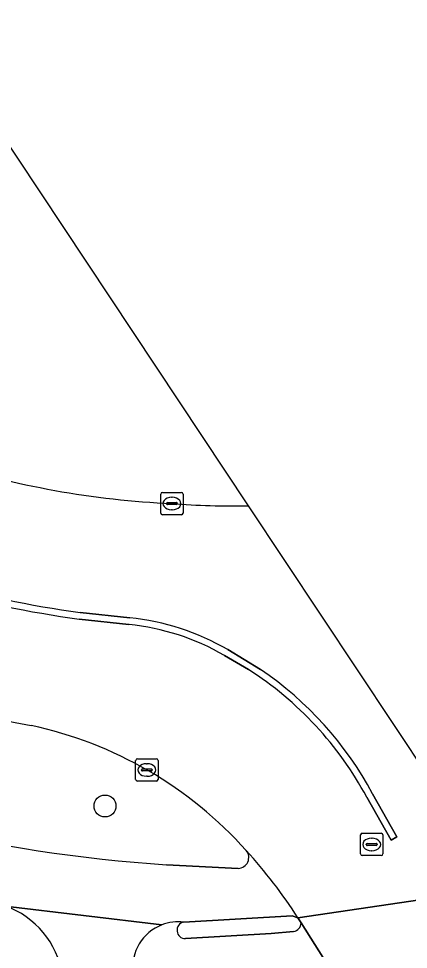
# Model space of a CAD drawing. Extents: x 162156 to 163172, y 378995 to 380779.
# Drawn here: x 162665.46 to 162682.88, y 380737.48 to 380779.12 of the extents above; entities that cross this region are included whole.
import ezdxf

# ---------------------------------------------------------------- set-up
doc = ezdxf.new("R2010")
doc.units = 0
for name, color, linetype in [('IMGEO_Berm_groen', 7, 'Continuous'), ('IMGEO_Boom', 7, 'Continuous'), ('IMGEO_Fietspad_gesloten', 7, 'Continuous'), ('IMGEO_Kolk', 7, 'Continuous'), ('IMGEO_Rijbaan_regionaal_gesloten', 7, 'Continuous'), ('IMGEO_Rioolput', 7, 'Continuous'), ('IMGEO_Verkeerseiland_gesloten', 7, 'Continuous'), ('IMGEO_Verkeerseiland_groen', 7, 'Continuous'), ('IMGEO_Voetpad_open', 7, 'Continuous')]:
    doc.layers.add(name, color=color, linetype=linetype)

msp = doc.modelspace()

# ---------------------------------------------------------------- linework, layer by layer
at = {"layer": 'IMGEO_Berm_groen'}
msp.add_lwpolyline([(162672.072, 380741.263), (162675.282, 380741.099)], dxfattribs=at)
for centre, radius, start, end in [((162675.833, 380803.113), 56.48, 236.7192, 259.9936), ((162662.239, 380729.936), 17.96, 41.7424, 77.8485), ((162676.089, 380804.364), 63.229, 245.48108, 266.35788), ((162675.264, 380741.584), 0.486, 272.1043, 39.4762)]:
    msp.add_arc(centre, radius, start, end, dxfattribs=at)
at = {"layer": 'IMGEO_Boom'}
msp.add_circle((162669.323, 380743.89), 0.489, dxfattribs=at)
at = {"layer": 'IMGEO_Fietspad_gesloten'}
for points in [[(162675.282, 380741.099), (162672.072, 380741.263)], [(162664.868, 380739.413), (162671.87, 380738.575)], [(162671.87, 380738.575), (162664.868, 380739.413)], [(162672.841, 380738.695), (162677.685, 380738.978), (162677.943, 380738.892)]]:
    msp.add_lwpolyline(points, dxfattribs=at)
for centre, radius, start, end in [((162676.089, 380804.364), 63.229, 245.48108, 266.35788), ((162675.264, 380741.584), 0.486, 272.1043, 39.4762), ((162659.581, 380727.18), 21.78, 32.5322, 42.4979), ((162663.575, 380735.754), 3.881, 8.7731, 70.5323), ((162672.599, 380736.669), 2.04, 110.923, 186.5999), ((162672.599, 380736.668), 2.042, 83.1815, 110.9087)]:
    msp.add_arc(centre, radius, start, end, dxfattribs=at)
at = {"layer": 'IMGEO_Kolk'}
for p, q in [((162671.813, 380756.996), (162671.813, 380757.848)), ((162671.888, 380757.922), (162672.74, 380757.922)), ((162672.301, 380757.702), (162672.326, 380757.702)), ((162672.814, 380757.848), (162672.814, 380756.996)), ((162672.072, 380757.416), (162672.072, 380757.428)), ((162672.51, 380757.379), (162672.112, 380757.379)), ((162672.115, 380757.465), (162672.513, 380757.465)), ((162672.556, 380757.428), (162672.556, 380757.416)), ((162672.74, 380756.922), (162671.888, 380756.922)), ((162672.324, 380757.142), (162672.299, 380757.142)), ((162670.769, 380746.003), (162671.621, 380746.003)), ((162670.694, 380745.077), (162670.694, 380745.929)), ((162671.182, 380745.783), (162671.207, 380745.783)), ((162671.695, 380745.929), (162671.695, 380745.077)), ((162670.953, 380745.497), (162670.953, 380745.509)), ((162671.391, 380745.46), (162670.993, 380745.46)), ((162670.996, 380745.546), (162671.394, 380745.546)), ((162671.205, 380745.223), (162671.18, 380745.223)), ((162671.437, 380745.509), (162671.437, 380745.497)), ((162671.621, 380745.003), (162670.769, 380745.003))]:
    msp.add_line(p, q, dxfattribs=at)
for points in [[(162671.813, 380756.996), (162671.813, 380757.848)], [(162671.888, 380757.922), (162672.74, 380757.922)], [(162672.814, 380757.848), (162672.814, 380756.996)], [(162672.74, 380756.922), (162671.888, 380756.922)], [(162670.769, 380746.003), (162671.621, 380746.003)], [(162670.694, 380745.077), (162670.694, 380745.929)], [(162671.695, 380745.929), (162671.695, 380745.077)], [(162671.621, 380745.003), (162670.769, 380745.003)]]:
    msp.add_lwpolyline(points, dxfattribs=at)
for centre, radius, start, end in [((162671.89, 380757.846), 0.0765, 91.552, 178.448), ((162671.89, 380757.846), 0.0765, 91.552, 178.448), ((162672.738, 380757.846), 0.0765, 1.552, 88.448), ((162672.738, 380757.846), 0.0765, 1.552, 88.448), ((162672.112, 380757.425), 0.0403, 85.8775, 175.7526), ((162672.109, 380757.415), 0.0366, 178.938, 274.7102), ((162672.513, 380757.422), 0.043, 264.8664, 352.4533), ((162672.517, 380757.427), 0.0386, 1.7309, 96.639), ((162671.89, 380756.998), 0.0765, 181.552, 268.448), ((162671.89, 380756.998), 0.0765, 181.552, 268.448), ((162672.738, 380756.998), 0.0765, 271.552, 358.448), ((162672.738, 380756.998), 0.0765, 271.552, 358.448), ((162670.771, 380745.927), 0.0765, 91.552, 178.448), ((162670.771, 380745.927), 0.0765, 91.552, 178.448), ((162671.619, 380745.927), 0.0765, 1.552, 88.448), ((162671.619, 380745.927), 0.0765, 1.552, 88.448), ((162670.993, 380745.506), 0.0403, 85.8775, 175.7526), ((162670.99, 380745.496), 0.0366, 178.938, 274.7102), ((162671.394, 380745.503), 0.043, 264.8664, 352.4533), ((162671.398, 380745.508), 0.0386, 1.7309, 96.639), ((162670.771, 380745.079), 0.0765, 181.552, 268.448), ((162670.771, 380745.079), 0.0765, 181.552, 268.448), ((162671.619, 380745.079), 0.0765, 271.552, 358.448), ((162671.619, 380745.079), 0.0765, 271.552, 358.448)]:
    msp.add_arc(centre, radius, start, end, dxfattribs=at)
for centre, major_axis, ratio, start_param, end_param in [((162672.3, 380757.422), (-0.387, 0.002), 0.722429, 4.712389, 7.853982), ((162672.325, 380757.422), (-0.39, 0.002), 0.717154, 1.570796, 4.712389), ((162671.181, 380745.503), (-0.387, 0.002), 0.722429, 4.712389, 7.853982), ((162671.206, 380745.503), (-0.39, 0.002), 0.717154, 1.570796, 4.712389)]:
    msp.add_ellipse(centre, major_axis=major_axis, ratio=ratio, start_param=start_param, end_param=end_param, dxfattribs=at)
at = {"layer": 'IMGEO_Rijbaan_regionaal_gesloten'}
for points in [[(162686.383, 380740.14), (162685.487, 380742.651), (162675.745, 380757.324)], [(162670.396, 380752.011), (162668.174, 380752.252)], [(162668.21, 380752.55), (162670.427, 380752.309)], [(162675.732, 380750), (162674.664, 380750.623)], [(162674.81, 380750.885), (162676.276, 380750)], [(162681.286, 380744.431), (162682.37, 380742.518), (162682.11, 380742.358), (162681.022, 380744.289)], [(162677.943, 380738.892), (162683.399, 380739.699), (162686.383, 380740.14)], [(162730.731, 380611.086), (162706.161, 380680.305), (162695.157, 380708.957), (162691.086, 380720.33), (162683.399, 380739.699), (162677.943, 380738.892), (162678.086, 380738.66), (162679.925, 380735.754), (162681.192, 380732.897), (162691.277, 380707.269), (162703.79, 380674.622), (162706.763, 380666.41), (162715.803, 380641.759)]]:
    msp.add_lwpolyline(points, dxfattribs=at)
for centre, radius, start, end in [((162674.079, 380796.796), 39.413, 252.0918, 267.4329), ((162674.996, 380791.055), 33.739, 265.4411, 271.2724), ((162674.596, 380799.538), 47.42, 245.9604, 262.2601), ((162675.833, 380803.113), 56.48, 236.7192, 259.9936), ((162674.602, 380799.554), 47.737, 245.9627, 262.2617), ((162669.324, 380741.458), 10.907, 59.8048, 84.1981), ((162669.319, 380741.442), 10.623, 59.7903, 84.1795), ((162667.428, 380737.003), 15.423, 28.191, 57.4258), ((162667.452, 380737.023), 15.693, 28.1671, 55.7834), ((162662.239, 380729.936), 17.96, 41.7424, 77.8485), ((162659.581, 380727.18), 21.78, 32.5322, 42.4979)]:
    msp.add_arc(centre, radius, start, end, dxfattribs=at)
at = {"layer": 'IMGEO_Rioolput'}
for p, q in [((162680.821, 380742.67), (162681.673, 380742.67)), ((162680.746, 380741.744), (162680.746, 380742.596)), ((162681.234, 380742.45), (162681.259, 380742.45)), ((162681.747, 380742.596), (162681.747, 380741.744)), ((162681.005, 380742.164), (162681.005, 380742.176)), ((162681.443, 380742.127), (162681.045, 380742.127)), ((162681.048, 380742.213), (162681.446, 380742.213)), ((162681.257, 380741.89), (162681.232, 380741.89)), ((162681.489, 380742.176), (162681.489, 380742.164)), ((162681.673, 380741.67), (162680.821, 380741.67))]:
    msp.add_line(p, q, dxfattribs=at)
for points in [[(162680.821, 380742.67), (162681.673, 380742.67)], [(162680.746, 380741.744), (162680.746, 380742.596)], [(162681.747, 380742.596), (162681.747, 380741.744)], [(162681.673, 380741.67), (162680.821, 380741.67)]]:
    msp.add_lwpolyline(points, dxfattribs=at)
for centre, radius, start, end in [((162680.823, 380742.594), 0.0765, 91.552, 178.448), ((162680.823, 380742.594), 0.0765, 91.552, 178.448), ((162681.671, 380742.594), 0.0765, 1.552, 88.448), ((162681.671, 380742.594), 0.0765, 1.552, 88.448), ((162681.045, 380742.173), 0.0403, 85.8775, 175.7526), ((162681.042, 380742.163), 0.0366, 178.938, 274.7102), ((162681.446, 380742.17), 0.043, 264.8664, 352.4533), ((162681.45, 380742.175), 0.0386, 1.7309, 96.639), ((162680.823, 380741.746), 0.0765, 181.552, 268.448), ((162680.823, 380741.746), 0.0765, 181.552, 268.448), ((162681.671, 380741.746), 0.0765, 271.552, 358.448), ((162681.671, 380741.746), 0.0765, 271.552, 358.448)]:
    msp.add_arc(centre, radius, start, end, dxfattribs=at)
for centre, major_axis, ratio, start_param, end_param in [((162681.233, 380742.17), (-0.387, 0.002), 0.722429, 4.712389, 7.853982), ((162681.258, 380742.17), (-0.39, 0.002), 0.717154, 1.570796, 4.712389)]:
    msp.add_ellipse(centre, major_axis=major_axis, ratio=ratio, start_param=start_param, end_param=end_param, dxfattribs=at)
at = {"layer": 'IMGEO_Verkeerseiland_gesloten'}
for points in [[(162668.174, 380752.252), (162670.396, 380752.011)], [(162670.427, 380752.309), (162668.21, 380752.55)], [(162674.664, 380750.623), (162675.732, 380750)], [(162676.276, 380750), (162674.81, 380750.885)], [(162681.022, 380744.289), (162682.11, 380742.358), (162682.37, 380742.518), (162681.286, 380744.431)], [(162678.086, 380738.66), (162677.943, 380738.892), (162677.685, 380738.978), (162672.841, 380738.695)], [(162672.919, 380737.956), (162676.747, 380738.193), (162677.748, 380738.28)]]:
    msp.add_lwpolyline(points, dxfattribs=at)
for centre, radius, start, end in [((162674.596, 380799.538), 47.42, 245.9604, 262.2601), ((162674.602, 380799.554), 47.737, 245.9627, 262.2617), ((162669.324, 380741.458), 10.907, 59.8048, 84.1981), ((162669.319, 380741.442), 10.623, 59.7903, 84.1795), ((162667.428, 380737.003), 15.423, 28.191, 57.4258), ((162667.452, 380737.023), 15.693, 28.1671, 55.7834), ((162672.914, 380738.329), 0.373, 101.294, 270.7563), ((162677.694, 380738.669), 0.393, 277.9674, 358.7281)]:
    msp.add_arc(centre, radius, start, end, dxfattribs=at)
at = {"layer": 'IMGEO_Verkeerseiland_groen'}
msp.add_lwpolyline([(162675.745, 380757.324), (162661.275, 380779.117)], dxfattribs=at)
for centre, radius, start, end in [((162674.079, 380796.796), 39.413, 252.0918, 267.4329), ((162674.996, 380791.055), 33.739, 265.4411, 271.2724)]:
    msp.add_arc(centre, radius, start, end, dxfattribs=at)
at = {"layer": 'IMGEO_Voetpad_open'}
for points in [[(162679.925, 380735.754), (162678.086, 380738.66)], [(162677.748, 380738.28), (162676.747, 380738.193), (162672.919, 380737.956)]]:
    msp.add_lwpolyline(points, dxfattribs=at)
for centre, radius, start, end in [((162663.575, 380735.754), 3.881, 8.7731, 70.5323), ((162672.599, 380736.669), 2.04, 110.923, 186.5999), ((162672.599, 380736.668), 2.042, 83.1815, 110.9087), ((162672.914, 380738.329), 0.373, 101.294, 270.7563), ((162677.694, 380738.669), 0.393, 277.9674, 358.7281)]:
    msp.add_arc(centre, radius, start, end, dxfattribs=at)

doc.saveas('drawing.dxf')
